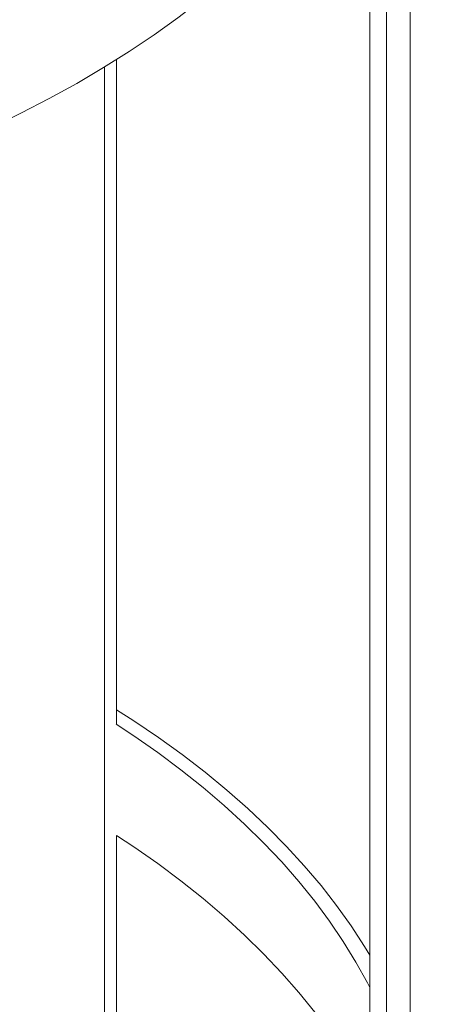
# Model space of a CAD drawing. Header units: millimetres. Extents: x 525 to 29324, y 175 to 20618.
# Tile 301 of 588: x 16239 to 16361, y 14933 to 15222. Entities that reach past the tile are written whole.
import ezdxf

# ---------------------------------------------------------------- set-up
doc = ezdxf.new("R2010")
doc.units = ezdxf.units.MM
doc.linetypes.add('SLD-Continua', pattern=[0])

msp = doc.modelspace()

# ---------------------------------------------------------------- linework, layer by layer
at = {"color": 7, "linetype": 'SLD-Continua', "lineweight": 18, "ltscale": 35}
for p, q in [((16354.12, 14856.83), (16354.12, 15307.7)), ((16347.17, 14834.09), (16347.17, 15291.62)), ((16342.25, 14823.48), (16342.25, 15282.67)), ((16267.74, 15014.99), (16267.74, 15210.45)), ((16264.2, 14743.79), (16264.2, 15208.26)), ((16267.74, 14746.04), (16267.74, 14982.28))]:
    msp.add_line(p, q, dxfattribs=at)
at = {"color": 7, "linetype": 'SLD-Continua', "lineweight": 18, "ltscale": 35, "flags": 128}
for points in [[(16216.73, 15184.07), (16222.33, 15186.5), (16231.1, 15190.5), (16239.66, 15194.67), (16247.98, 15198.99), (16256.06, 15203.46), (16263.9, 15208.08), (16271.48, 15212.83), (16278.79, 15217.72), (16285.83, 15222.74), (16292.6, 15227.89), (16299.08, 15233.16), (16305.27, 15238.54), (16311.17, 15244.03), (16316.76, 15249.63), (16322.04, 15255.33), (16327.01, 15261.12), (16331.66, 15266.99), (16335.99, 15272.95), (16339.99, 15278.99), (16343.66, 15285.09), (16346.99, 15291.26), (16349.99, 15297.49), (16352.64, 15303.76), (16354.95, 15310.08), (16356.91, 15316.45), (16358.53, 15322.84), (16359.79, 15329.26), (16360.7, 15335.7), (16361.26, 15342.15), (16361.47, 15348.61), (16361.47, 15349.2)], [(16342.25, 14947.02), (16340.68, 14949.61), (16336.74, 14955.65), (16332.47, 14961.63), (16327.88, 14967.52), (16322.97, 14973.32), (16317.74, 14979.04), (16312.2, 14984.65), (16306.36, 14990.17), (16300.22, 14995.57), (16293.79, 15000.86), (16287.08, 15006.03), (16280.08, 15011.07), (16272.82, 15015.99), (16267.74, 15019.24)], [(16342.25, 14937.51), (16341.54, 14938.89), (16338.16, 14945), (16334.44, 14951.05), (16330.39, 14957.03), (16326.02, 14962.92), (16321.33, 14968.74), (16316.32, 14974.47), (16310.99, 14980.1), (16305.36, 14985.63), (16299.43, 14991.05), (16293.2, 14996.37), (16286.68, 15001.56), (16279.88, 15006.64), (16272.81, 15011.58), (16267.7, 15014.97)], [(16342.25, 14904.85), (16341.54, 14906.23), (16338.16, 14912.34), (16334.44, 14918.39), (16330.39, 14924.36), (16326.02, 14930.26), (16321.33, 14936.08), (16316.32, 14941.8), (16310.99, 14947.44), (16305.36, 14952.97), (16299.43, 14958.39), (16293.2, 14963.7), (16286.68, 14968.9), (16279.88, 14973.98), (16272.81, 14978.92), (16267.74, 14982.28)]]:
    msp.add_lwpolyline(points, dxfattribs=at)

doc.saveas('drawing.dxf')
